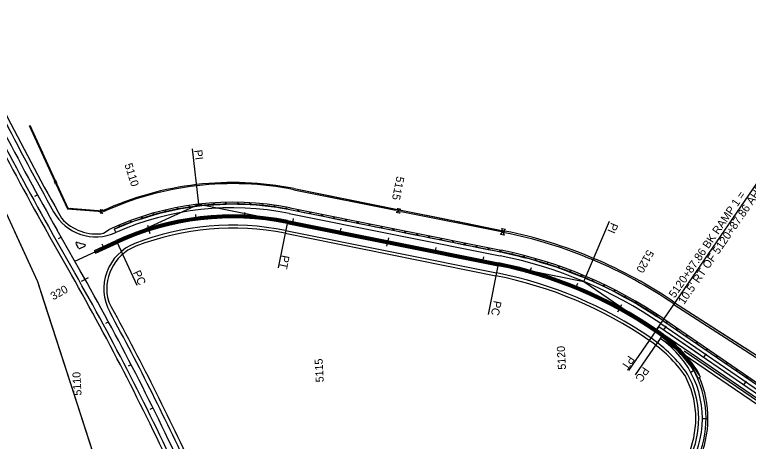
# Model space of a CAD drawing. Extents: x 192699 to 285914, y 194342 to 233219.
# Drawn here: x 256743 to 258256, y 216867 to 217747 of the extents above; entities that cross this region are included whole.
import ezdxf

# ---------------------------------------------------------------- set-up
doc = ezdxf.new("R2010")
doc.units = 0
for name, color, linetype in [('CENT LINE', 7, 'Continuous'), ('CONCRETE', 7, 'Continuous'), ('CURVE DATA', 7, 'Continuous'), ('CURVE LINE', 7, 'Continuous'), ('GUARDRAIL', 7, 'Continuous'), ('R-W - CofA', 7, 'Continuous'), ('R_Proposed Guardrail', 7, 'Continuous'), ('ROAD', 7, 'Continuous'), ('SHOULDER', 7, 'Continuous'), ('STATIONING1', 7, 'Continuous'), ('STATIONING2', 7, 'Continuous')]:
    doc.layers.add(name, color=color, linetype=linetype)

msp = doc.modelspace()

# ---------------------------------------------------------------- linework, layer by layer
at = {"layer": 'CENT LINE'}
for p, q in [((257305.2, 217319.3), (257740, 217231.9)), ((256877.4, 217220.1), (256830.9, 217302.2)), ((256866.8, 217238.7), (256953.4, 217278.4)), ((258064.8, 217094.7), (258070.7, 217103.4)), ((258070.7, 217103.4), (258379.5, 216891.7)), ((258064.7, 217094.8), (258064.8, 217094.7)), ((258073.8, 217078.9), (258073.9, 217078.9))]:
    msp.add_line(p, q, dxfattribs=at)
msp.add_lwpolyline([(258070.7, 217103.4), (258153.2, 217046.9)], dxfattribs=at)
for centre, radius, start, end in [((261815.8, 220126.8), 5729.6, 204.63334, 209.53776), ((257192.3, 216757.6), 573, 78.6332, 114.6332), ((257566.3, 216367.7), 881.5, 55.5667, 78.6332), ((251892.5, 214395.4), 5729.6, 24.68573, 29.53776), ((257960.8, 216913.9), 200, 288.0667, 55.5667)]:
    msp.add_arc(centre, radius, start, end, dxfattribs=at)
at = {"layer": 'CONCRETE'}
for p, q in [((257304.6, 217316.4), (257739.5, 217229)), ((257305, 217318.4), (257739.8, 217230.9)), ((257305.4, 217320.3), (257740.2, 217232.9)), ((257305.8, 217322.3), (257740.6, 217234.9)), ((256907.5, 217260.7), (256952.2, 217281.2)), ((256931.1, 217269.3), (256953, 217279.3)), ((256931.9, 217267.5), (256953.9, 217277.5)), ((256874.8, 217265.3), (256869.7, 217274.3)), ((256877.3, 217264.4), (256887.7, 217269.2)), ((256907.5, 217260.7), (256931.1, 217269.3)), ((256910, 217255.2), (256954.7, 217275.7)), ((256910, 217255.2), (256931.9, 217267.5)), ((256907.5, 217260.7), (256910, 217255.2)), ((258151.1, 216996.7), (258156.6, 216999.1))]:
    msp.add_line(p, q, dxfattribs=at)
for centre, radius, start, end in [((257192.3, 216757.6), 576, 78.6332, 114.6332), ((257192.3, 216757.6), 574, 78.6332, 114.6332), ((257192.3, 216757.6), 572, 78.6332, 114.6332), ((257192.3, 216757.6), 570, 78.6332, 114.6332), ((256871.4, 217275.3), 2, 70.8648, 209.5378), ((256910.7, 217388.6), 118, 250.8648, 258.537), ((256876.5, 217266.3), 2, 209.5378, 294.6333), ((256886.9, 217271), 2, 294.6333, 78.537), ((257566.3, 216367.7), 882.5, 55.5667, 78.6332), ((257566.3, 216367.7), 884.5, 55.5667, 78.6332), ((257566.3, 216367.7), 878.5, 55.5667, 78.6332), ((257566.3, 216367.7), 880.5, 55.5667, 78.6332), ((257884.9, 216832.5), 321, 34.8747, 55.5667), ((257884.9, 216832.5), 315, 34.935, 55.5667), ((257884.9, 216832.5), 317, 37.9253, 55.5667), ((257884.9, 216832.5), 319, 31.9782, 55.5667), ((257960.8, 216913.9), 207.5, 23.5057, 28.4767), ((257960.8, 216913.9), 213.5, 23.5057, 28.5678)]:
    msp.add_arc(centre, radius, start, end, dxfattribs=at)
at = {"layer": 'CURVE DATA'}
for points in [[(258064.8, 217094.7), (258415.6, 217606.5)], [(257122.7, 217356), (257109.4, 217470.3)], [(257305.2, 217319.3), (257286.1, 217224.4)], [(257916.4, 217196.5), (257969.1, 217321.2)], [(256953.4, 217278.4), (256994.6, 217188.6)], [(257740, 217231.9), (257719.2, 217128.4)], [(258064.7, 217094.8), (258008.6, 217012.9)], [(258073.9, 217078.9), (258022.2, 217003.6)]]:
    msp.add_lwpolyline(points, dxfattribs=at)
at = {"layer": 'CURVE LINE'}
for p, q in [((256953.4, 217278.4), (257122.7, 217356)), ((257122.7, 217356), (257305.2, 217319.3)), ((257740, 217231.9), (257916.4, 217196.5)), ((257916.4, 217196.5), (258064.8, 217094.7)), ((258408.4, 216849.6), (258073.8, 217078.9))]:
    msp.add_line(p, q, dxfattribs=at)
at = {"layer": 'GUARDRAIL'}
msp.add_line((256948.2, 217304.6), (256951.5, 217297.3), dxfattribs=at)
at = {"layer": 'R-W - CofA'}
for p, q in [((256774.5, 217518.7), (256852.9, 217347.8)), ((256790.5, 217196), (256665.4, 217468.7)), ((256828.6, 217403.9), (256823.6, 217401.6)), ((256829.3, 217402.2), (256824.3, 217399.9)), ((256830.1, 217400.5), (256825.1, 217398.2)), ((257319, 217388), (257753.8, 217300.5)), ((256919.6, 217337.2), (256922, 217340.8)), ((256922, 217340.8), (256920.2, 217344.7)), ((256920.2, 217344.7), (256924.5, 217344.3)), ((256924.5, 217344.3), (256922, 217340.8)), ((256922, 217340.8), (256923.9, 217336.9)), ((257532, 217347.4), (257530.1, 217338.2)), ((257535, 217346.8), (257533.2, 217337.6)), ((257538.1, 217346.1), (257536.3, 217337)), ((256923.9, 217336.9), (256919.6, 217337.2)), ((257744.9, 217293.3), (257749.7, 217298.8)), ((257752.1, 217291.9), (257744.9, 217293.3)), ((257749.7, 217298.8), (257747.4, 217305.8)), ((257747.4, 217305.8), (257754.6, 217304.3)), ((257754.6, 217304.3), (257749.7, 217298.8)), ((257749.7, 217298.8), (257752.1, 217291.9)), ((258104.3, 217152.5), (258419.1, 216949.4))]:
    msp.add_line(p, q, dxfattribs=at)
for points in [[(256773.2, 217518.1), (256825.5, 217404)], [(256774.5, 217518.7), (256798.6, 217466.2)], [(256799.3, 217464.5), (256800.3, 217462.5)], [(256801, 217460.8), (256802, 217458.8)], [(256802.7, 217457.1), (256826.8, 217404.7)], [(256829.5, 217398.7), (256852.9, 217347.8), (256854.6, 217347.7)], [(256828.2, 217398.1), (256851.9, 217346.4), (256924.2, 217340.6)], [(257318.5, 217385.5), (257528.6, 217343.3)], [(257319, 217388), (257415.6, 217368.5)], [(257418.8, 217367.9), (257422.5, 217367.2)], [(257425.6, 217366.5), (257429.3, 217365.8)], [(257432.4, 217365.2), (257529.1, 217345.7)], [(256852.9, 217347.8), (256924.3, 217342.1)], [(256856.5, 217347.5), (256858.7, 217347.3)], [(256860.5, 217347.2), (256862.7, 217347)], [(256864.6, 217346.9), (256924.3, 217342.1)], [(257539.6, 217341.1), (257753.4, 217298.1)], [(257540.1, 217343.5), (257636.8, 217324.1)], [(257639.9, 217323.5), (257643.6, 217322.7)], [(257646.7, 217322.1), (257650.5, 217321.3)], [(257653.6, 217320.7), (257753.8, 217300.5)], [(256803.2, 217156.8), (256790.5, 217196), (256743.3, 217298.8)], [(256949.7, 216704.8), (256790.5, 217196)], [(256856.2, 216993.3), (256803.2, 217156.8)], [(258102, 217149), (258406.4, 216952.6)], [(258104.3, 217152.5), (258244.4, 217062.2)], [(258248.9, 217059.3), (258254.3, 217055.8)], [(256859.5, 216983), (256857.7, 216988.6)], [(256862.9, 216972.6), (256861, 216978.2)], [(256912, 216821.1), (256864.4, 216967.9)]]:
    msp.add_lwpolyline(points, dxfattribs=at)
for centre, radius, start, end in [((257192.3, 216757.6), 643, 78.6332, 114.6332), ((257192.3, 216757.6), 640.7, 78.6332, 114.6332), ((257566.3, 216367.7), 948, 55.5667, 78.6332), ((257566.3, 216367.7), 951.5, 55.5667, 78.6332)]:
    msp.add_arc(centre, radius, start, end, dxfattribs=at)
at = {"layer": 'R_Proposed Guardrail'}
for p, q in [((257310.3, 217344.8), (257745.2, 217257.4)), ((257311, 217348.3), (257745.9, 217260.8)), ((256926.5, 217296), (256937.7, 217303.7)), ((258079.5, 217116.2), (258388.3, 216904.5)), ((258081.4, 217119.1), (258390.2, 216907.4)), ((258145.2, 217010.1), (258151.1, 216996.7))]:
    msp.add_line(p, q, dxfattribs=at)
for points in [[(257103.8, 217349.6), (257128.6, 217352.9)], [(257128.6, 217352.9), (257136.8, 217354), (257141, 217354.2)], [(257141, 217354.2), (257153.5, 217354.9)], [(257153.5, 217354.9), (257178.5, 217356.2)], [(257178.5, 217356.2), (257185.7, 217356.5), (257190.9, 217356.4)], [(257190.9, 217356.4), (257203.4, 217356)], [(257203.4, 217356), (257228.4, 217355.3)], [(257228.4, 217355.3), (257234.6, 217355.1), (257240.9, 217354.4)], [(257240.9, 217354.4), (257253.3, 217353)], [(257253.3, 217353), (257278.1, 217350.2)], [(257042.5, 217337.5), (257054.8, 217340.2)], [(257054.8, 217340.2), (257079.2, 217345.5)], [(257079.2, 217345.5), (257088.3, 217347.5), (257091.4, 217347.9)], [(257091.4, 217347.9), (257103.8, 217349.6)], [(257278.1, 217350.2), (257283.2, 217349.6), (257290.5, 217348.3)], [(257290.5, 217348.3), (257302.8, 217346.2)], [(257302.8, 217346.2), (257310.3, 217344.8), (257310.3, 217344.8), (257327.3, 217341.4)], [(257327.3, 217341.4), (257339.6, 217338.9)], [(257339.6, 217338.9), (257351.8, 217336.5)], [(256983.1, 217318.5), (256993.7, 217322.7), (256994.7, 217323)], [(256994.7, 217323), (257006.6, 217326.7)], [(257006.6, 217326.7), (257030.5, 217334)], [(257030.5, 217334), (257040.5, 217337), (257042.5, 217337.5)], [(257351.8, 217336.5), (257376.4, 217331.6)], [(257376.4, 217331.6), (257388.6, 217329.1)], [(257388.6, 217329.1), (257400.9, 217326.6)], [(257400.9, 217326.6), (257425.4, 217321.7)], [(256948.2, 217304.6), (256959.8, 217309.2)], [(256959.8, 217309.2), (256983.1, 217318.5)], [(257425.4, 217321.7), (257437.6, 217319.2)], [(257437.6, 217319.2), (257449.9, 217316.8)], [(257449.9, 217316.8), (257474.4, 217311.8)], [(257474.4, 217311.8), (257486.6, 217309.4)], [(257486.6, 217309.4), (257498.9, 217306.9)], [(257498.9, 217306.9), (257523.4, 217302)], [(257523.4, 217302), (257535.6, 217299.5)], [(257535.6, 217299.5), (257547.9, 217297.1)], [(257547.9, 217297.1), (257572.4, 217292.1)], [(257572.4, 217292.1), (257584.7, 217289.7)], [(257584.7, 217289.7), (257596.9, 217287.2)], [(257596.9, 217287.2), (257621.4, 217282.3)], [(257621.4, 217282.3), (257633.7, 217279.8)], [(257633.7, 217279.8), (257645.9, 217277.4)], [(257645.9, 217277.4), (257670.4, 217272.4)], [(257670.4, 217272.4), (257682.7, 217270)], [(257682.7, 217270), (257694.9, 217267.5)], [(257694.9, 217267.5), (257719.4, 217262.6)], [(257719.4, 217262.6), (257731.7, 217260.1)], [(257731.7, 217260.1), (257744, 217257.7)], [(257744, 217257.7), (257745.2, 217257.4), (257745.2, 217257.4), (257768.3, 217252)], [(257768.3, 217252), (257780.5, 217249.1)], [(257780.5, 217249.1), (257792.6, 217246.2)], [(257792.6, 217246.2), (257803.8, 217243.6), (257816.7, 217239.6)], [(257816.7, 217239.6), (257828.7, 217235.9)], [(257828.7, 217235.9), (257840.6, 217232.3)], [(257840.6, 217232.3), (257861.4, 217225.9), (257864.4, 217224.7)], [(257864.4, 217224.7), (257876.1, 217220.3)], [(257876.1, 217220.3), (257887.8, 217215.8)], [(257887.8, 217215.8), (257911.2, 217206.9)], [(257911.2, 217206.9), (257917.7, 217204.4), (257922.7, 217202.1)], [(257922.7, 217202.1), (257934, 217196.9)], [(257934, 217196.9), (257956.8, 217186.5)], [(257956.8, 217186.5), (257968.1, 217181.3)], [(257968.1, 217181.3), (257972.4, 217179.3), (257979.2, 217175.6)], [(257979.2, 217175.6), (258001.2, 217163.6)], [(258001.2, 217163.6), (258012.2, 217157.7)], [(258012.2, 217157.7), (258023.2, 217151.7)], [(258023.2, 217151.7), (258025.4, 217150.5), (258044.4, 217138.5)], [(258044.4, 217138.5), (258055, 217131.8)], [(258055, 217131.8), (258065.5, 217125.2)], [(258065.5, 217125.2), (258076.3, 217118.4), (258079.4, 217116.2), (258079.5, 217116.2), (258086.4, 217111.4)], [(258086.4, 217111.4), (258096.7, 217104.4)], [(258096.7, 217104.4), (258107, 217097.3)], [(258107, 217097.3), (258127.6, 217083.2)], [(258127.6, 217083.2), (258138, 217076.1)], [(258138, 217076.1), (258148.3, 217069)], [(258148.3, 217069), (258168.9, 217054.9)], [(258168.9, 217054.9), (258179.2, 217047.8)], [(258179.2, 217047.8), (258189.5, 217040.8)], [(258189.5, 217040.8), (258210.1, 217026.6)], [(258210.1, 217026.6), (258220.4, 217019.6)], [(258220.4, 217019.6), (258230.7, 217012.5)], [(258230.7, 217012.5), (258251.4, 216998.4)], [(258251.4, 216998.4), (258261.7, 216991.3)]]:
    msp.add_lwpolyline(points, dxfattribs=at)
for centre in [(257128.4, 217354), (257153.4, 217356), (257178.4, 217357.3), (257203.5, 217357.1), (257228.5, 217356.4), (257253.4, 217354.1), (257054.5, 217341.2), (257078.9, 217346.6), (257103.7, 217350.7), (257278.3, 217351.3), (257303, 217347.2), (257327.6, 217342.5), (257352.1, 217337.6), (257006.3, 217327.7), (257030.2, 217335), (257376.6, 217332.6), (257401.1, 217327.7), (257425.6, 217322.8), (256959.4, 217310.3), (256982.6, 217319.5), (257450.1, 217317.9), (257474.6, 217312.9), (257499.1, 217308), (257523.6, 217303.1), (257548.1, 217298.1), (257572.6, 217293.2), (257597.1, 217288.3), (257621.6, 217283.4), (257646.1, 217278.4), (257670.7, 217273.5), (257695.2, 217268.6), (257719.7, 217263.7), (257744.2, 217258.7), (257768.5, 217253), (257792.9, 217247.3), (257817, 217240.7), (257840.9, 217233.3), (257864.8, 217225.8), (257888.2, 217216.9), (257911.5, 217207.9), (257934.5, 217197.9), (257957.2, 217187.5), (257979.8, 217176.5), (258001.7, 217164.6), (258023.7, 217152.7), (258045, 217139.4), (258066.1, 217126.1), (258087, 217112.3), (258107.7, 217098.2), (258128.3, 217084.1), (258148.9, 217069.9), (258169.5, 217055.8), (258190.1, 217041.7), (258210.7, 217027.5), (258231.4, 217013.4), (258252, 216999.3)]:
    msp.add_circle(centre, 1.1, dxfattribs=at)
for centre, radius, start, end in [((257192.3, 216757.6), 602.5, 78.6332, 114.9955), ((257192.3, 216757.6), 599, 78.6332, 114.0444), ((257566.3, 216367.7), 907.5, 55.5667, 78.6332), ((257566.3, 216367.7), 911, 55.5667, 78.6332), ((258071.9, 216978.1), 80, 23.5057, 37.9253)]:
    msp.add_arc(centre, radius, start, end, dxfattribs=at)
at = {"layer": 'ROAD'}
for p, q in [((257308.7, 217337), (257743.6, 217249.6)), ((257304.6, 217316.4), (257739.5, 217229)), ((257305.8, 217322.3), (257740.6, 217234.9)), ((256866.9, 217214.2), (256820.4, 217296.3)), ((257301.6, 217301.7), (257736.5, 217214.3)), ((256907.5, 217260.7), (256952.2, 217281.2)), ((256910, 217255.2), (256954.7, 217275.7)), ((258070.7, 217103.4), (258064.8, 217094.7)), ((258066.5, 217097.2), (258375.3, 216885.5)), ((258074.9, 217109.6), (258383.7, 216897.9))]:
    msp.add_line(p, q, dxfattribs=at)
for centre, radius, start, end in [((261815.8, 220126.8), 5741.6, 204.63334, 209.53776), ((261815.8, 220126.8), 5717.6, 204.6333, 209.1722), ((256910.7, 217388.6), 100, 209.1722, 294.0444), ((257192.3, 216757.6), 591, 78.6332, 114.0444), ((257192.3, 216757.6), 576, 78.6332, 114.6332), ((257192.3, 216757.6), 570, 78.6332, 114.6332), ((257192.3, 216757.6), 555, 78.6332, 111.318), ((257026.9, 217181.5), 100, 111.318, 208.4853), ((257566.3, 216367.7), 899.5, 55.5667, 78.6332), ((257566.3, 216367.7), 884.5, 55.5667, 78.6332), ((257566.3, 216367.7), 878.5, 55.5667, 78.6332), ((251892.5, 214395.4), 5717.6, 24.6857, 29.5378), ((257566.3, 216367.7), 863.5, 55.5667, 78.6332), ((251892.5, 214395.4), 5741.6, 24.68573, 28.48527), ((257884.9, 216832.5), 315, 34.935, 55.5667), ((257884.9, 216832.5), 300, 35.0977, 55.5667), ((257960.8, 216913.9), 192.5, 288.0667, 28.2264), ((257960.8, 216913.9), 207.5, 288.0667, 28.4767)]:
    msp.add_arc(centre, radius, start, end, dxfattribs=at)
at = {"layer": 'SHOULDER'}
for p, q in [((256860, 217210.2), (256813.5, 217292.3)), ((257300.5, 217295.8), (257735.3, 217208.4)), ((258123.4, 217053.4), (258373, 216882.2))]:
    msp.add_line(p, q, dxfattribs=at)
for centre, radius, start, end in [((261815.8, 220126.8), 5709.6, 204.6333, 209.3673), ((261815.8, 220126.8), 5749.6, 204.63334, 209.53776), ((256910.7, 217388.6), 94, 221.1104, 279.6367), ((257192.3, 216757.6), 549, 78.6332, 111.318), ((257026.9, 217181.5), 94, 111.318, 196.74), ((251892.5, 214395.4), 5709.6, 24.6857, 29.5378), ((257566.3, 216367.7), 857.5, 55.5667, 78.6332), ((251892.5, 214395.4), 5749.6, 24.68573, 28.67595), ((257884.9, 216832.5), 294, 35.0977, 55.5667), ((257960.8, 216913.9), 186.5, 288.0667, 28.2264), ((257960.8, 216913.9), 211.5, 288.0667, 23.5057)]:
    msp.add_arc(centre, radius, start, end, dxfattribs=at)
at = {"layer": 'STATIONING2'}
for points in [[(256784.8, 217372.5), (256790.1, 217375.4)], [(257216.9, 217339.1), (257216.5, 217330.1)], [(257115.6, 217334.5), (257116.7, 217325.6)], [(257317.3, 217326.1), (257315.6, 217317.3)], [(257016.6, 217312.4), (257022, 217295.3)], [(257415.4, 217306.4), (257413.6, 217297.5)], [(256833.6, 217285.1), (256838.8, 217288.1)], [(257513.4, 217286.7), (257509.9, 217269)], [(256923, 217274.4), (256926.7, 217266.2)], [(257611.5, 217266.9), (257609.7, 217258.1)], [(257709.5, 217247.2), (257707.7, 217238.4)], [(257807.6, 217224.9), (257805.2, 217216.2)], [(256881.1, 217197.2), (256895.1, 217205)], [(257903.1, 217192.1), (257899.7, 217183.7)], [(257994.3, 217148.6), (257985.6, 217132.8)], [(256931, 217110.6), (256936.3, 217113.5)], [(258085.8, 217104), (258080.7, 217096.5)], [(258078.9, 217086.3), (258068.7, 217071.5)], [(258078.9, 217086.3), (258073.8, 217078.9)], [(258168.3, 217047.4), (258163.2, 217040)], [(256977.6, 217022.3), (256983, 217025)], [(258144.7, 217013.1), (258136.8, 217008.9)], [(258250.8, 216990.9), (258245.7, 216983.5)], [(257022.7, 216933.1), (257028.1, 216935.8)], [(258169.8, 216912.8), (258160.8, 216912.8)]]:
    msp.add_lwpolyline(points, dxfattribs=at)

# ---------------------------------------------------------------- texts
at = {"layer": 'CURVE DATA'}
for s, rotation, p in [('PI', 276.6332, (257113.2, 217467.2)), ("10.5' RT OF 5120+87.86 AHD RAMP 1", 55.5668, (258123, 217147.8)), ('5120+87.86 BK RAMP 1 =', 55.5668, (258103.6, 217161.1)), ('PI', 247.1, (257972.7, 217319.2)), ('PT', 258.6332, (257293.8, 217251.8)), ('PC', 294.6332, (256986.5, 217214.9)), ('PC', 258.6332, (257730.8, 217157.8)), ('PT', 235.5667, (258008.7, 217044.9)), ('PC', 235.5667, (258038.8, 217021.7))]:
    msp.add_text(s, height=16.5, rotation=rotation, dxfattribs=at).set_placement(p)
at = {"layer": 'STATIONING1'}
for s, p in [('5120', (257879.6, 217014.8)), ('5115', (257380.3, 216988.7)), ('5110', (256881, 216961.3))]:
    msp.add_text(s, height=16.5, rotation=93.0667, dxfattribs=at).set_placement(p)
at = {"layer": 'STATIONING2'}
for s, rotation, p in [('5110', 287.5732, (256969.2, 217437.6)), ('5115', 258.6332, (257530.5, 217414.4)), ('5120', 241.2758, (258047.4, 217263.2)), ('320', 29.3196, (256822.6, 217157.3))]:
    msp.add_text(s, height=16.5, rotation=rotation, dxfattribs=at).set_placement(p)

doc.saveas('drawing.dxf')
